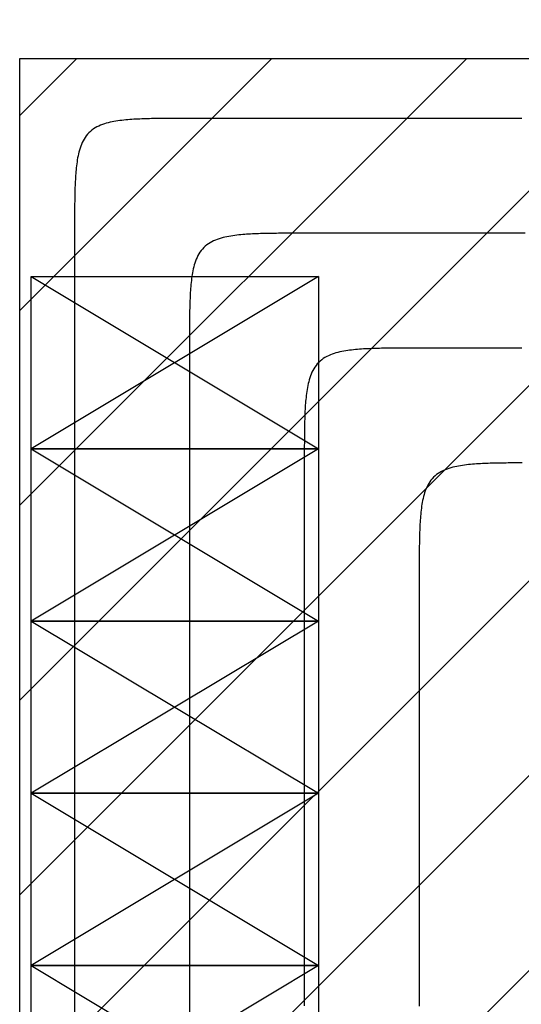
# Model space of a CAD drawing. Extents: x 997 to 109698, y 921 to 94021.
# Tile 285 of 656: x 6773 to 7646, y 38053 to 39768. Entities that reach past the tile are written whole.
import ezdxf

# ---------------------------------------------------------------- set-up
doc = ezdxf.new("R2010")
doc.units = 0
doc.header["$MEASUREMENT"] = 0
for name, color, linetype in [('12', 7, 'CONTINUOUS'), ('28', 7, 'CONTINUOUS'), ('39', 7, 'CONTINUOUS'), ('40', 7, 'CONTINUOUS')]:
    doc.layers.add(name, color=color, linetype=linetype)

msp = doc.modelspace()

# ---------------------------------------------------------------- linework, layer by layer
at = {"layer": '12', "color": 5}
for points in [[(7068.14386, 39596.318342), (7064.681564, 39596.318462), (7061.219265, 39596.318571), (7057.756965, 39596.318288), (7054.294665, 39596.317228), (7050.832366, 39596.315014), (7047.37007, 39596.311262), (7043.907777, 39596.305593), (7040.44549, 39596.297625), (7036.983208, 39596.286976), (7033.520934, 39596.273263), (7030.058668, 39596.256109), (7026.596412, 39596.235131), (7023.134167, 39596.209947), (7019.671934, 39596.180176), (7016.209716, 39596.145406), (7012.74754, 39596.104828), (7009.285449, 39596.057347), (7005.823485, 39596.001867), (7002.361693, 39595.93729), (6998.900116, 39595.862517), (6995.438797, 39595.776452), (6991.977779, 39595.677997), (6988.517105, 39595.566052), (6985.05682, 39595.439523), (6981.596966, 39595.297308), (6978.137586, 39595.138313), (6974.678775, 39594.961213), (6971.220924, 39594.763366), (6967.764537, 39594.541634), (6964.310114, 39594.292882), (6960.85816, 39594.013976), (6957.409177, 39593.701781), (6953.963667, 39593.353159), (6950.522132, 39592.964977), (6947.085076, 39592.534097), (6943.653032, 39592.057321), (6940.227662, 39591.52912), (6936.812037, 39590.941058), (6933.409313, 39590.284521), (6930.022648, 39589.550897), (6926.655199, 39588.731567), (6923.310124, 39587.817919), (6919.990581, 39586.801335), (6916.7012, 39585.672791), (6913.454413, 39584.421088), (6910.265223, 39583.03431), (6907.148632, 39581.500542), (6904.119644, 39579.807868), (6901.193261, 39577.944374), (6898.3842, 39575.900092), (6895.705005, 39573.679788), (6893.167228, 39571.294975), (6890.782414, 39568.757196), (6888.56211, 39566.078003), (6886.517827, 39563.268941), (6884.654333, 39560.342558), (6882.96166, 39557.313569), (6881.427892, 39554.196978), (6880.041114, 39551.007788), (6878.789411, 39547.761003), (6877.660867, 39544.471622), (6876.644283, 39541.152077), (6875.730634, 39537.807002), (6874.911305, 39534.439554), (6874.17768, 39531.052888), (6873.521144, 39527.650164), (6872.933083, 39524.234539), (6872.40488, 39520.809171), (6871.928104, 39517.377127), (6871.497225, 39513.940069), (6871.109043, 39510.498535), (6870.760421, 39507.053026), (6870.448225, 39503.604041), (6870.169319, 39500.152088), (6869.920568, 39496.697665), (6869.698836, 39493.241278), (6869.500988, 39489.783427), (6869.323889, 39486.324616), (6869.164894, 39482.865236), (6869.022679, 39479.405381), (6868.896149, 39475.945096), (6868.784205, 39472.484424), (6868.685749, 39469.023404), (6868.599684, 39465.562087), (6868.524912, 39462.100508), (6868.460335, 39458.638716), (6868.404855, 39455.176753), (6868.357374, 39451.714661), (6868.316795, 39448.252485), (6868.282026, 39444.790269), (6868.252255, 39441.328035), (6868.227071, 39437.86579), (6868.206092, 39434.403535), (6868.188938, 39430.941269), (6868.175227, 39427.478994), (6868.164577, 39424.016712), (6868.156609, 39420.554424), (6868.150939, 39417.092131), (6868.147188, 39413.629835), (6868.144973, 39410.167536), (6868.143914, 39406.705237), (6868.14363, 39403.242936), (6868.143739, 39399.780639), (6868.14386, 39396.318341)], [(7646.75386, 39596.318342), (7631.917707, 39596.318342), (7617.081553, 39596.318342), (7602.245399, 39596.318342), (7587.409245, 39596.318342), (7572.573091, 39596.318342), (7557.736937, 39596.318342), (7542.900784, 39596.318342), (7528.06463, 39596.318342), (7513.228476, 39596.318342), (7498.392322, 39596.318342), (7483.556168, 39596.318342), (7468.720014, 39596.318342), (7453.88386, 39596.318342), (7439.047707, 39596.318342), (7424.211553, 39596.318342), (7409.375399, 39596.318342), (7394.539245, 39596.318342), (7379.703091, 39596.318342), (7364.866937, 39596.318342), (7350.030783, 39596.318342), (7335.19463, 39596.318342), (7320.358476, 39596.318342), (7305.522322, 39596.318342), (7290.686168, 39596.318342), (7275.850014, 39596.318342), (7261.01386, 39596.318342), (7246.177707, 39596.318342), (7231.341553, 39596.318342), (7216.505399, 39596.318342), (7201.669245, 39596.318342), (7186.833091, 39596.318342), (7171.996937, 39596.318342), (7157.160783, 39596.318342), (7142.32463, 39596.318342), (7127.488476, 39596.318342), (7112.652322, 39596.318342), (7097.816168, 39596.318342), (7082.980014, 39596.318342), (7068.14386, 39596.318342)], [(6868.14386, 39396.318341), (6868.14386, 39358.126034), (6868.14386, 39319.933726), (6868.14386, 39281.741418), (6868.14386, 39243.54911), (6868.14386, 39205.356803), (6868.14386, 39167.164495), (6868.14386, 39128.972187), (6868.14386, 39090.779881), (6868.14386, 39052.587572), (6868.14386, 39014.395264), (6868.14386, 38976.202958), (6868.14386, 38938.01065), (6868.14386, 38899.818341), (6868.14386, 38861.626033), (6868.14386, 38823.433727), (6868.14386, 38785.241419), (6868.14386, 38747.04911), (6868.14386, 38708.856803), (6868.14386, 38670.664496), (6868.14386, 38632.472188), (6868.14386, 38594.279879), (6868.14386, 38556.087572), (6868.14386, 38517.895265), (6868.14386, 38479.702957), (6868.14386, 38441.510649), (6868.14386, 38403.318341), (6868.14386, 38365.126034), (6868.14386, 38326.933726), (6868.14386, 38288.741418), (6868.14386, 38250.549112), (6868.14386, 38212.356803), (6868.14386, 38174.164495), (6868.14386, 38135.972187), (6868.14386, 38097.779881), (6868.14386, 38059.587572), (6868.14386, 38021.395264)], [(7468.14386, 39196.318341), (7464.681564, 39196.318462), (7461.219265, 39196.318571), (7457.756965, 39196.318287), (7454.294665, 39196.317228), (7450.832366, 39196.315015), (7447.37007, 39196.311262), (7443.907777, 39196.305593), (7440.44549, 39196.297624), (7436.983208, 39196.286975), (7433.520934, 39196.273264), (7430.058668, 39196.25611), (7426.596412, 39196.235131), (7423.134167, 39196.209946), (7419.671934, 39196.180176), (7416.209716, 39196.145406), (7412.74754, 39196.104829), (7409.285449, 39196.057347), (7405.823486, 39196.001868), (7402.361693, 39195.937289), (7398.900116, 39195.862517), (7395.438797, 39195.776453), (7391.977779, 39195.677996), (7388.517105, 39195.566053), (7385.05682, 39195.439522), (7381.596966, 39195.297309), (7378.137586, 39195.138312), (7374.678775, 39194.961214), (7371.220924, 39194.763365), (7367.764536, 39194.541633), (7364.310114, 39194.292882), (7360.85816, 39194.013976), (7357.409177, 39193.70178), (7353.963667, 39193.353158), (7350.522132, 39192.964976), (7347.085076, 39192.534097), (7343.653032, 39192.057322), (7340.227663, 39191.529119), (7336.812037, 39190.941057), (7333.409313, 39190.284522), (7330.022648, 39189.550896), (7326.655199, 39188.731567), (7323.310125, 39187.817918), (7319.990581, 39186.801336), (7316.7012, 39185.672791), (7313.454413, 39184.421087), (7310.265223, 39183.03431), (7307.148632, 39181.500542), (7304.119644, 39179.807869), (7301.193261, 39177.944375), (7298.3842, 39175.900091), (7295.705005, 39173.679787), (7293.167228, 39171.294974), (7290.782414, 39168.757197), (7288.56211, 39166.078002), (7286.517827, 39163.268941), (7284.654333, 39160.342559), (7282.96166, 39157.313569), (7281.427892, 39154.196979), (7280.041114, 39151.007788), (7278.789411, 39147.761001), (7277.660867, 39144.471621), (7276.644283, 39141.152077), (7275.730635, 39137.807003), (7274.911305, 39134.439553), (7274.17768, 39131.052888), (7273.521144, 39127.650165), (7272.933083, 39124.234539), (7272.40488, 39120.80917), (7271.928104, 39117.377126), (7271.497225, 39113.940069), (7271.109043, 39110.498535), (7270.760421, 39107.053024), (7270.448225, 39103.604042), (7270.169319, 39100.152087), (7269.920568, 39096.697666), (7269.698836, 39093.241277), (7269.500988, 39089.783428), (7269.323889, 39086.324615), (7269.164893, 39082.865237), (7269.022679, 39079.405383), (7268.896149, 39075.945097), (7268.784205, 39072.484423), (7268.685749, 39069.023405), (7268.599684, 39065.562085), (7268.524912, 39062.100508), (7268.460335, 39058.638716), (7268.404855, 39055.176754), (7268.357374, 39051.714662), (7268.316795, 39048.252485), (7268.282026, 39044.790267), (7268.252255, 39041.328036), (7268.227071, 39037.865791), (7268.206093, 39034.403534), (7268.188938, 39030.941268), (7268.175227, 39027.478993), (7268.164577, 39024.016713), (7268.156609, 39020.554425), (7268.150939, 39017.092132), (7268.147188, 39013.629836), (7268.144973, 39010.167537), (7268.143915, 39006.705236), (7268.14363, 39003.242936), (7268.143739, 38999.780637), (7268.14386, 38996.318341)], [(7646.740014, 39196.318341), (7639.596168, 39196.318341), (7632.452322, 39196.318341), (7625.308476, 39196.318341), (7618.16463, 39196.318341), (7611.020784, 39196.318341), (7603.876937, 39196.318341), (7596.733091, 39196.318341), (7589.589245, 39196.318341), (7582.445399, 39196.318341), (7575.301553, 39196.318341), (7568.157707, 39196.318341), (7561.01386, 39196.318341), (7553.870014, 39196.318341), (7546.726168, 39196.318341), (7539.582322, 39196.318341), (7532.438476, 39196.318341), (7525.29463, 39196.318341), (7518.150784, 39196.318341), (7511.006937, 39196.318341), (7503.863091, 39196.318341), (7496.719245, 39196.318341), (7489.575399, 39196.318341), (7482.431553, 39196.318341), (7475.287706, 39196.318341), (7468.14386, 39196.318341)], [(7268.14386, 38996.318341), (7268.14386, 38965.818341), (7268.14386, 38935.318341), (7268.14386, 38904.818341), (7268.14386, 38874.318341), (7268.14386, 38843.818341), (7268.14386, 38813.318342), (7268.14386, 38782.818341), (7268.14386, 38752.318342), (7268.14386, 38721.818341), (7268.14386, 38691.318342), (7268.143861, 38660.818341), (7268.14386, 38630.318342), (7268.14386, 38599.818341), (7268.14386, 38569.318342), (7268.14386, 38538.818341), (7268.14386, 38508.318342), (7268.14386, 38477.818341), (7268.14386, 38447.318341), (7268.14386, 38416.818341), (7268.14386, 38386.318341), (7268.14386, 38355.818341), (7268.14386, 38325.318341), (7268.14386, 38294.818342), (7268.14386, 38264.318341), (7268.14386, 38233.818342), (7268.14386, 38203.318341), (7268.14386, 38172.818342), (7268.14386, 38142.318341), (7268.14386, 38111.818342), (7268.14386, 38081.318341), (7268.14386, 38050.818342)]]:
    msp.add_lwpolyline(points, dxfattribs=at)
at = {"layer": '12', "color": 6}
for points in [[(7268.14386, 39396.318341), (7264.681564, 39396.318462), (7261.219265, 39396.318571), (7257.756965, 39396.318287), (7254.294665, 39396.317228), (7250.832366, 39396.315014), (7247.37007, 39396.311262), (7243.907777, 39396.305593), (7240.44549, 39396.297625), (7236.983208, 39396.286975), (7233.520934, 39396.273264), (7230.058668, 39396.256109), (7226.596412, 39396.23513), (7223.134167, 39396.209946), (7219.671934, 39396.180175), (7216.209716, 39396.145406), (7212.74754, 39396.104828), (7209.285449, 39396.057348), (7205.823485, 39396.001867), (7202.361693, 39395.937289), (7198.900116, 39395.862517), (7195.438797, 39395.776453), (7191.977779, 39395.677997), (7188.517105, 39395.566053), (7185.05682, 39395.439523), (7181.596965, 39395.297308), (7178.137586, 39395.138312), (7174.678775, 39394.961213), (7171.220924, 39394.763365), (7167.764536, 39394.541634), (7164.310114, 39394.292882), (7160.858161, 39394.013976), (7157.409177, 39393.70178), (7153.963667, 39393.353158), (7150.522132, 39392.964976), (7147.085076, 39392.534097), (7143.653031, 39392.057322), (7140.227662, 39391.52912), (7136.812037, 39390.941057), (7133.409313, 39390.284522), (7130.022648, 39389.550896), (7126.655199, 39388.731567), (7123.310124, 39387.817919), (7119.990581, 39386.801335), (7116.7012, 39385.67279), (7113.454413, 39384.421088), (7110.265223, 39383.034309), (7107.148632, 39381.500541), (7104.119644, 39379.807869), (7101.193261, 39377.944374), (7098.384199, 39375.900091), (7095.705005, 39373.679787), (7093.167228, 39371.294973), (7090.782414, 39368.757196), (7088.56211, 39366.078002), (7086.517827, 39363.26894), (7084.654333, 39360.342558), (7082.96166, 39357.313569), (7081.427892, 39354.196979), (7080.041114, 39351.007788), (7078.789411, 39347.761002), (7077.660867, 39344.471622), (7076.644283, 39341.152078), (7075.730634, 39337.807002), (7074.911305, 39334.439554), (7074.17768, 39331.052888), (7073.521144, 39327.650164), (7072.933083, 39324.234539), (7072.40488, 39320.80917), (7071.928104, 39317.377127), (7071.497225, 39313.940069), (7071.109043, 39310.498535), (7070.760421, 39307.053024), (7070.448225, 39303.604041), (7070.169319, 39300.152087), (7069.920568, 39296.697665), (7069.698836, 39293.241278), (7069.500988, 39289.783427), (7069.323889, 39286.324615), (7069.164893, 39282.865237), (7069.022679, 39279.405382), (7068.896149, 39275.945097), (7068.784205, 39272.484422), (7068.685749, 39269.023404), (7068.599684, 39265.562085), (7068.524912, 39262.100508), (7068.460335, 39258.638717), (7068.404854, 39255.176753), (7068.357374, 39251.714661), (7068.316795, 39248.252485), (7068.282026, 39244.790267), (7068.252255, 39241.328035), (7068.227071, 39237.86579), (7068.206092, 39234.403533), (7068.188938, 39230.941267), (7068.175227, 39227.478993), (7068.164577, 39224.016713), (7068.156608, 39220.554424), (7068.150939, 39217.092132), (7068.147188, 39213.629836), (7068.144973, 39210.167537), (7068.143915, 39206.705237), (7068.14363, 39203.242936), (7068.143739, 39199.780637), (7068.14386, 39196.318341)], [(7652.79386, 39396.318341), (7641.80386, 39396.318341), (7630.81386, 39396.318341), (7619.82386, 39396.318341), (7608.83386, 39396.318341), (7597.84386, 39396.318341), (7586.85386, 39396.318341), (7575.86386, 39396.318341), (7564.87386, 39396.318341), (7553.88386, 39396.318341), (7542.89386, 39396.318341), (7531.90386, 39396.318341), (7520.91386, 39396.318341), (7509.92386, 39396.318341), (7498.93386, 39396.318341), (7487.94386, 39396.318341), (7476.95386, 39396.318341), (7465.96386, 39396.318341), (7454.97386, 39396.318341), (7443.98386, 39396.318341), (7432.99386, 39396.318341), (7422.00386, 39396.318341), (7411.01386, 39396.318341), (7400.02386, 39396.318341), (7389.03386, 39396.318341), (7378.04386, 39396.318341), (7367.05386, 39396.318341), (7356.063861, 39396.318341), (7345.07386, 39396.318341), (7334.08386, 39396.318341), (7323.09386, 39396.31834), (7312.10386, 39396.318341), (7301.11386, 39396.318341), (7290.12386, 39396.318341), (7279.13386, 39396.318341), (7268.14386, 39396.318341)], [(7068.14386, 39196.318341), (7068.14386, 39161.972187), (7068.14386, 39127.626034), (7068.14386, 39093.27988), (7068.14386, 39058.933725), (7068.14386, 39024.587573), (7068.14386, 38990.241418), (7068.14386, 38955.895264), (7068.14386, 38921.54911), (7068.14386, 38887.202956), (7068.14386, 38852.856803), (7068.14386, 38818.510649), (7068.14386, 38784.164496), (7068.143861, 38749.818342), (7068.14386, 38715.472187), (7068.143861, 38681.126033), (7068.143861, 38646.77988), (7068.14386, 38612.433726), (7068.14386, 38578.087572), (7068.14386, 38543.741419), (7068.14386, 38509.395265), (7068.14386, 38475.04911), (7068.14386, 38440.702956), (7068.14386, 38406.356803), (7068.14386, 38372.010649), (7068.14386, 38337.664495), (7068.14386, 38303.318342), (7068.14386, 38268.972188), (7068.14386, 38234.626033), (7068.14386, 38200.279879), (7068.14386, 38165.933725), (7068.14386, 38131.587571), (7068.14386, 38097.241418), (7068.14386, 38062.895264), (7068.14386, 38028.549111)], [(7647.37007, 38996.311263), (7643.907777, 38996.305594), (7640.44549, 38996.297624), (7636.983208, 38996.286975), (7633.520934, 38996.273265), (7630.058668, 38996.25611), (7626.596412, 38996.235132), (7623.134167, 38996.209947), (7619.671934, 38996.180177), (7616.209716, 38996.145407), (7612.74754, 38996.104829), (7609.285449, 38996.057347), (7605.823485, 38996.001867), (7602.361693, 38995.93729), (7598.900116, 38995.862518), (7595.438797, 38995.776452), (7591.977779, 38995.677996), (7588.517105, 38995.566054), (7585.05682, 38995.439522), (7581.596966, 38995.297309), (7578.137586, 38995.138312), (7574.678775, 38994.961214), (7571.220924, 38994.763365), (7567.764536, 38994.541635), (7564.310114, 38994.292883), (7560.85816, 38994.013977), (7557.409177, 38993.70178), (7553.963667, 38993.353159), (7550.522132, 38992.964976), (7547.085076, 38992.534098), (7543.653032, 38992.057321), (7540.227662, 38991.529119), (7536.812037, 38990.941057), (7533.409313, 38990.284521), (7530.022648, 38989.550896), (7526.655199, 38988.731568), (7523.310124, 38987.817918), (7519.990581, 38986.801335), (7516.7012, 38985.672791), (7513.454413, 38984.421087), (7510.265223, 38983.034309), (7507.148632, 38981.500542), (7504.119644, 38979.807868), (7501.193261, 38977.944375), (7498.3842, 38975.900091), (7495.705005, 38973.679787), (7493.167228, 38971.294974), (7490.782414, 38968.757197), (7488.56211, 38966.078002), (7486.517827, 38963.268941), (7484.654333, 38960.342559), (7482.96166, 38957.31357), (7481.427892, 38954.196978), (7480.041114, 38951.007789), (7478.789411, 38947.761002), (7477.660867, 38944.471621), (7476.644283, 38941.152077), (7475.730635, 38937.807003), (7474.911305, 38934.439553), (7474.17768, 38931.052889), (7473.521144, 38927.650164), (7472.933083, 38924.23454), (7472.404881, 38920.80917), (7471.928104, 38917.377125), (7471.497225, 38913.94007), (7471.109043, 38910.498535), (7470.760421, 38907.053025), (7470.448225, 38903.604042), (7470.169319, 38900.152087), (7469.920568, 38896.697666), (7469.698836, 38893.241277), (7469.500988, 38889.783427), (7469.323889, 38886.324615), (7469.164893, 38882.865236), (7469.022679, 38879.405383), (7468.896149, 38875.945096), (7468.784205, 38872.484423), (7468.685749, 38869.023405), (7468.599684, 38865.562086), (7468.524912, 38862.100509), (7468.460335, 38858.638716), (7468.404855, 38855.176753), (7468.357374, 38851.714661), (7468.316795, 38848.252486), (7468.282026, 38844.790268), (7468.252255, 38841.328036), (7468.227071, 38837.865789), (7468.206093, 38834.403533), (7468.188938, 38830.941268), (7468.175227, 38827.478993), (7468.164577, 38824.016712), (7468.156609, 38820.554425), (7468.150939, 38817.092131), (7468.147188, 38813.629835), (7468.144973, 38810.167536), (7468.143915, 38806.705237), (7468.14363, 38803.242937), (7468.143739, 38799.780637), (7468.14386, 38796.318342)], [(7468.14386, 38796.318342), (7468.14386, 38769.664495), (7468.143861, 38743.010649), (7468.14386, 38716.356803), (7468.14386, 38689.702956), (7468.14386, 38663.04911), (7468.14386, 38636.395264), (7468.14386, 38609.741418), (7468.14386, 38583.087572), (7468.14386, 38556.433725), (7468.14386, 38529.779881), (7468.14386, 38503.126035), (7468.143861, 38476.472188), (7468.14386, 38449.818342), (7468.143861, 38423.164496), (7468.143861, 38396.510649), (7468.14386, 38369.856803), (7468.14386, 38343.202956), (7468.14386, 38316.54911), (7468.14386, 38289.895264), (7468.14386, 38263.241418), (7468.143861, 38236.587572), (7468.143861, 38209.933726), (7468.14386, 38183.279879), (7468.143861, 38156.626035), (7468.14386, 38129.972188), (7468.143861, 38103.318342), (7468.143861, 38076.664496), (7468.14386, 38050.010649)]]:
    msp.add_lwpolyline(points, dxfattribs=at)
at = {"layer": '28', "color": 2}
for p, q in [((6772.636205, 37904.433714), (8649.155728, 39780.953238)), ((6772.636205, 37565.022459), (8988.566983, 39780.953238)), ((6772.636205, 37225.611205), (9302.636205, 39755.611205)), ((6772.636205, 39601.489989), (6872.099453, 39700.953237)), ((6772.636205, 39262.078734), (7211.510708, 39700.953237)), ((6772.636205, 38922.667479), (7550.921963, 39700.953237)), ((6772.636205, 38583.256224), (7890.333218, 39700.953237)), ((6772.636205, 38243.844969), (8229.744473, 39700.953237))]:
    msp.add_line(p, q, dxfattribs=at)
at = {"layer": '39', "color": 141, "linetype": 'Continuous'}
for p, q in [((7292.636205, 39320.953237), (6792.636205, 39020.953238)), ((6792.636205, 39320.953237), (7292.636205, 39020.953238)), ((6792.636205, 39320.953237), (7292.636205, 39320.953237)), ((6792.636205, 39020.953238), (6792.636205, 39320.953237)), ((7292.636205, 39320.953237), (7292.636205, 39020.953238)), ((7292.636205, 39020.953238), (6792.636205, 39020.953238)), ((7292.636205, 39020.953238), (6792.636205, 38720.953238)), ((6792.636205, 39020.953238), (7292.636205, 38720.953238)), ((6792.636205, 39020.953238), (7292.636205, 39020.953238)), ((6792.636205, 38720.953238), (6792.636205, 39020.953238)), ((7292.636205, 39020.953238), (7292.636205, 38720.953238)), ((7292.636205, 38720.953238), (6792.636205, 38720.953238)), ((7292.636205, 38720.953238), (6792.636205, 38420.953237)), ((6792.636205, 38720.953238), (7292.636205, 38420.953237)), ((6792.636205, 38720.953238), (7292.636205, 38720.953238)), ((6792.636205, 38420.953237), (6792.636205, 38720.953238)), ((7292.636205, 38720.953238), (7292.636205, 38420.953237)), ((7292.636205, 38420.953237), (6792.636205, 38420.953237)), ((7292.636205, 38420.953237), (6792.636205, 38120.953237)), ((6792.636205, 38420.953237), (7292.636205, 38120.953237)), ((6792.636205, 38420.953237), (7292.636205, 38420.953237)), ((6792.636205, 38120.953237), (6792.636205, 38420.953237)), ((7292.636205, 38420.953237), (7292.636205, 38120.953237)), ((7292.636205, 38120.953237), (6792.636205, 38120.953237)), ((7292.636205, 38120.953237), (6792.636205, 37820.953237)), ((6792.636205, 38120.953237), (7292.636205, 37820.953237)), ((6792.636205, 38120.953237), (7292.636205, 38120.953237)), ((6792.636205, 37820.953237), (6792.636205, 38120.953237)), ((7292.636205, 38120.953237), (7292.636205, 37820.953237))]:
    msp.add_line(p, q, dxfattribs=at)
at = {"layer": '40', "color": 8, "linetype": 'Continuous'}
for p, q in [((6772.636205, 39700.953237), (8452.636205, 39700.953237)), ((6772.636205, 35120.953237), (6772.636205, 39700.953237))]:
    msp.add_line(p, q, dxfattribs=at)

doc.saveas('drawing.dxf')
